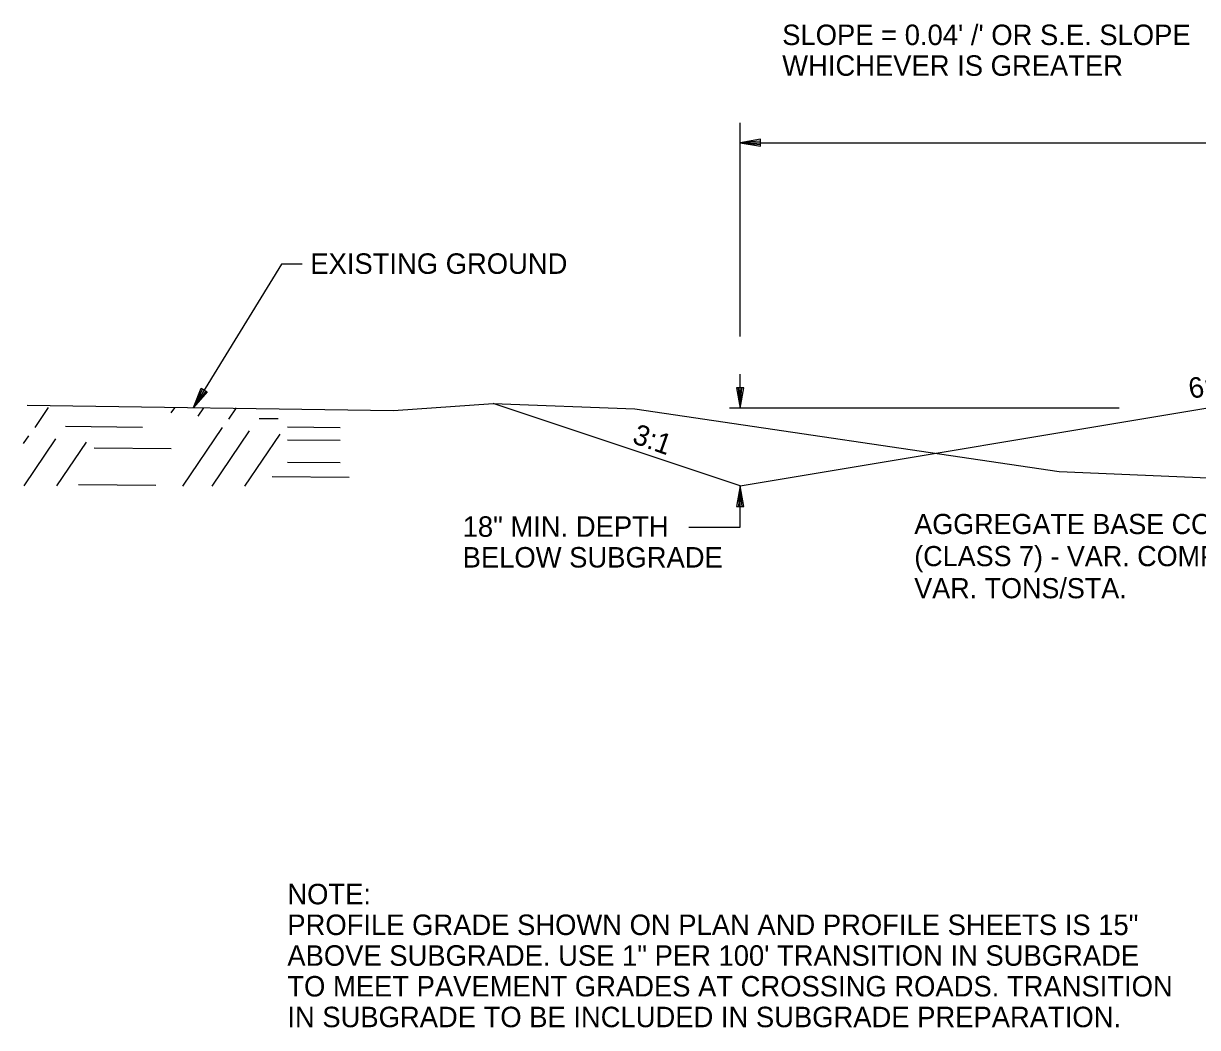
# Model space of a CAD drawing. Extents: x 1001270 to 1003428, y 1840152 to 1842912.
# Drawn here: x 1002273.99 to 1002308.39, y 1842569.92 to 1842599.33 of the extents above; entities that cross this region are included whole.
import ezdxf

# ---------------------------------------------------------------- set-up
doc = ezdxf.new("R2010")
doc.units = 0
doc.layers.add('19', color=7, linetype='Continuous')
doc.layers.add('R_Draft', color=7, linetype='Continuous')

msp = doc.modelspace()

# ---------------------------------------------------------------- linework, layer by layer
at = {"layer": '19'}
for p, q in [((1002294.986, 1842590.161), (1002294.986, 1842596.421)), ((1002295.586, 1842595.941), (1002294.986, 1842595.836)), ((1002294.986, 1842595.836), (1002295.586, 1842595.731)), ((1002294.986, 1842595.836), (1002324.986, 1842595.836)), ((1002295.586, 1842595.886), (1002295.146, 1842595.851)), ((1002295.146, 1842595.821), (1002295.586, 1842595.781)), ((1002295.586, 1842595.731), (1002295.586, 1842595.941)), ((1002294.986, 1842585.782), (1002316.992, 1842589.45)), ((1002294.986, 1842588.057), (1002294.986, 1842589.061)), ((1002278.968, 1842588.079), (1002279.192, 1842588.645)), ((1002279.37, 1842588.536), (1002278.968, 1842588.079)), ((1002279.042, 1842588.219), (1002279.235, 1842588.613)), ((1002279.329, 1842588.557), (1002279.065, 1842588.208)), ((1002279.192, 1842588.645), (1002279.37, 1842588.536)), ((1002295.091, 1842588.657), (1002294.881, 1842588.657)), ((1002294.881, 1842588.657), (1002294.986, 1842588.057)), ((1002294.931, 1842588.657), (1002294.971, 1842588.217)), ((1002294.986, 1842588.057), (1002295.091, 1842588.657)), ((1002295.001, 1842588.217), (1002295.036, 1842588.657)), ((1002284.824, 1842587.996), (1002287.751, 1842588.194)), ((1002294.986, 1842585.782), (1002287.751, 1842588.194)), ((1002274.326, 1842587.497), (1002274.719, 1842588.079)), ((1002278.312, 1842587.922), (1002278.419, 1842588.071)), ((1002279.107, 1842587.828), (1002279.273, 1842588.072)), ((1002280.002, 1842587.734), (1002280.229, 1842588.072)), ((1002306.097, 1842588.057), (1002294.671, 1842588.057)), ((1002275.215, 1842587.534), (1002277.474, 1842587.507)), ((1002278.659, 1842585.773), (1002279.816, 1842587.492)), ((1002280.89, 1842587.761), (1002281.446, 1842587.757)), ((1002281.718, 1842587.512), (1002283.261, 1842587.499)), ((1002273.985, 1842587.03), (1002274.14, 1842587.255)), ((1002274.005, 1842585.781), (1002274.934, 1842587.161)), ((1002279.514, 1842585.774), (1002280.61, 1842587.398)), ((1002280.469, 1842585.774), (1002281.505, 1842587.304)), ((1002281.718, 1842587.131), (1002283.261, 1842587.119)), ((1002274.96, 1842585.781), (1002275.829, 1842587.067)), ((1002276.053, 1842586.903), (1002278.313, 1842586.876)), ((1002281.718, 1842586.478), (1002283.261, 1842586.466)), ((1002304.337, 1842586.209), (1002312.324, 1842585.864)), ((1002275.598, 1842585.824), (1002277.868, 1842585.806)), ((1002281.274, 1842586.061), (1002283.533, 1842586.035)), ((1002294.986, 1842585.782), (1002294.881, 1842585.182)), ((1002295.091, 1842585.182), (1002294.986, 1842585.782)), ((1002294.986, 1842584.576), (1002294.986, 1842585.782)), ((1002294.971, 1842585.622), (1002294.936, 1842585.182)), ((1002295.041, 1842585.182), (1002295.001, 1842585.622)), ((1002294.881, 1842585.182), (1002295.091, 1842585.182)), ((1002293.483, 1842584.576), (1002294.986, 1842584.576))]:
    msp.add_line(p, q, dxfattribs=at)
for points in [[(1002282.151, 1842592.278), (1002281.551, 1842592.277), (1002278.968, 1842588.079)], [(1002287.751, 1842588.194), (1002291.9, 1842588.038), (1002304.337, 1842586.209)], [(1002274.095, 1842588.147), (1002284.824, 1842587.996)]]:
    msp.add_lwpolyline(points, dxfattribs=at)

# ---------------------------------------------------------------- texts
for s, p in [("SLOPE = 0.04' /' OR S.E. SLOPE", (1002296.219, 1842598.696)), ('WHICHEVER IS GREATER', (1002296.219, 1842597.796)), ('EXISTING GROUND', (1002282.39, 1842591.995)), ('18" MIN. DEPTH', (1002286.855, 1842584.292)), ('BELOW SUBGRADE', (1002286.855, 1842583.392))]:
    msp.add_text(s, height=0.6, dxfattribs=at).set_placement(p)
for s, height, rotation, p in [('6:1', 0.6, 9.3923, (1002308.178, 1842588.333)), ('3:1', 0.6, 340.4943, (1002291.794, 1842587.05)), ('AGGREGATE BASE COURSE', 0.59001, 359.9954, (1002300.09, 1842584.373)), ('(CLASS 7) - VAR. COMPACTED DEPTH', 0.59001, 359.9954, (1002300.089, 1842583.433)), ('VAR. TONS/STA.', 0.59001, 359.9954, (1002300.089, 1842582.493))]:
    msp.add_text(s, height=height, rotation=rotation, dxfattribs=at).set_placement(p)
at = {"layer": 'R_Draft'}
for s, p in [('NOTE:', (1002281.717, 1842573.528)), ('PROFILE GRADE SHOWN ON PLAN AND PROFILE SHEETS IS 15"', (1002281.717, 1842572.628)), ('ABOVE SUBGRADE. USE 1" PER 100\' TRANSITION IN SUBGRADE', (1002281.717, 1842571.728)), ('TO MEET PAVEMENT GRADES AT CROSSING ROADS. TRANSITION', (1002281.717, 1842570.828)), ('IN SUBGRADE TO BE INCLUDED IN SUBGRADE PREPARATION.', (1002281.717, 1842569.928))]:
    msp.add_text(s, height=0.6, rotation=360, dxfattribs=at).set_placement(p)

doc.saveas('drawing.dxf')
